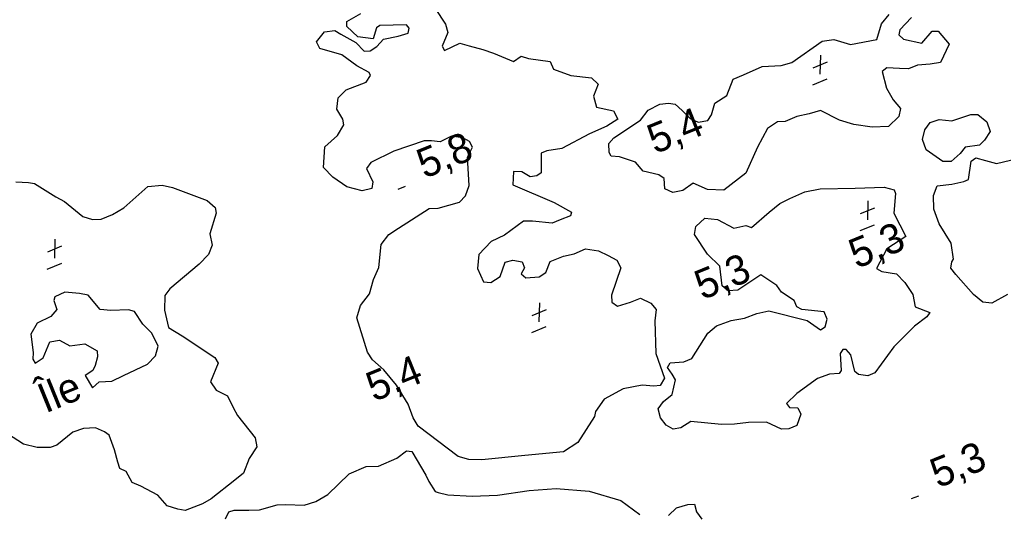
# Model space of a CAD drawing. Extents: x 362852 to 366875, y 5563573 to 5566479.
# Drawn here: x 364906.9 to 365037.9, y 5565713 to 5565778.8 of the extents above; entities that cross this region are included whole.
import ezdxf

# ---------------------------------------------------------------- set-up
doc = ezdxf.new("R2010")
doc.units = 0
for name, color, linetype in [('Niveau 3', 7, 'Continuous'), ('Niveau 4', 7, 'Continuous'), ('Niveau 8', 7, 'Continuous')]:
    doc.layers.add(name, color=color, linetype=linetype)

msp = doc.modelspace()

# ---------------------------------------------------------------- linework, layer by layer
at = {"layer": 'Niveau 3'}
for p, q in [((365013.51, 5565774.13), (365013.46, 5565771.61)), ((365012.57, 5565772.45), (365014.46, 5565773.24)), ((365012.49, 5565770.17), (365014.43, 5565770.96)), ((364957.3, 5565756.29), (364958.26, 5565756.68)), ((365019.82, 5565754.71), (365019.77, 5565752.2)), ((365018.87, 5565753.04), (365020.76, 5565753.82)), ((365018.8, 5565750.76), (365020.73, 5565751.54)), ((364911.59, 5565749.61), (364911.54, 5565747.09)), ((364910.65, 5565747.93), (364912.54, 5565748.72)), ((364910.57, 5565745.65), (364912.51, 5565746.44)), ((364976.1, 5565741.16), (364976.05, 5565738.64)), ((364975.16, 5565739.48), (364977.05, 5565740.27)), ((364975.08, 5565737.2), (364977.02, 5565737.99)), ((365025.65, 5565715.08), (365026.61, 5565715.47))]:
    msp.add_line(p, q, dxfattribs=at)
at = {"layer": 'Niveau 4'}
for points in [[(364953.96, 5565776.32), (364951.94, 5565776.55), (364950.49, 5565777.95), (364950.47, 5565778.62), (364952.32, 5565779.69)], [(364962.23, 5565780.35), (364963.6, 5565778.24), (364963.93, 5565777.13), (364963.18, 5565775.33), (364963.47, 5565774.76), (364965.5, 5565775.72), (364966.76, 5565775.37), (364968.58, 5565774.87), (364970.01, 5565774.41), (364972.66, 5565773.26), (364973.67, 5565773.98), (364974.65, 5565773.7), (364977.55, 5565773.28), (364977.97, 5565772.27), (364980.3, 5565771.42), (364983.04, 5565771.12), (364983.95, 5565770.25), (364983.3, 5565768.68), (364983.73, 5565767.18), (364985.97, 5565766.73), (364986.55, 5565765.6), (364985.07, 5565764.68), (364982.76, 5565763.67), (364979.09, 5565761.72), (364977.11, 5565761.4), (364976.32, 5565761.08), (364976.34, 5565758.47), (364975.77, 5565758.05), (364974.88, 5565757.94), (364973.75, 5565758.59), (364972.67, 5565758.64), (364972.59, 5565756.87), (364978.09, 5565754.53), (364980.36, 5565753.22), (364980.25, 5565752.74), (364978.87, 5565752.18), (364977.81, 5565751.74), (364975.21, 5565752.04), (364973.97, 5565752.02), (364971.44, 5565750.18), (364969.68, 5565749.33), (364968.04, 5565747.59), (364967.88, 5565745.72), (364968.68, 5565743.94), (364969.65, 5565743.84), (364970.87, 5565744.65), (364971.57, 5565746.56), (364972.57, 5565746.84), (364973.79, 5565746.6), (364974.12, 5565745.8), (364973.7, 5565745.01), (364974.28, 5565744.5), (364976.09, 5565744.62), (364976.98, 5565745.18), (364977.55, 5565746.66), (364979.3, 5565747.38), (364980.74, 5565747.66), (364982.25, 5565748.34), (364983.98, 5565748.06), (364985.28, 5565747.47), (364986.42, 5565746.82), (364986.96, 5565745.8), (364985.72, 5565742.18), (364985.74, 5565741.25), (364986.52, 5565740.71), (364988.23, 5565741.22), (364989.56, 5565741.77), (364990.95, 5565741.1), (364991.66, 5565740.27), (364991.48, 5565738.76), (364991.6, 5565734.4), (364992.76, 5565731.14), (364992.17, 5565730.16), (364991.34, 5565730.06), (364989.81, 5565730.18), (364987.27, 5565729.7), (364984.73, 5565728.34), (364983.56, 5565726.67), (364983.46, 5565726.01), (364981.23, 5565722.54), (364979.31, 5565721.32), (364974.18, 5565720.82), (364968.45, 5565720.27), (364966.7, 5565720.29), (364965.29, 5565720.71), (364959.96, 5565724.74), (364959.32, 5565725.84), (364958.63, 5565727.67), (364957.09, 5565730.21), (364955.38, 5565732.24), (364953.9, 5565733.57), (364953.23, 5565734.59)], [(365025.65, 5565779.13), (365024.09, 5565777.5), (365023.94, 5565776.81), (365024.59, 5565776.27), (365027, 5565775.71), (365028.38, 5565777.33), (365029.2, 5565777.3), (365030.64, 5565775.59), (365029.49, 5565773.13), (365028.14, 5565772.94), (365026.46, 5565772.81), (365025.24, 5565772.31), (365024.03, 5565772.37), (365022.34, 5565772.42), (365021.73, 5565771.93), (365022.32, 5565769.74), (365023.22, 5565768.18), (365024.19, 5565767.03), (365023.96, 5565765.94), (365022.57, 5565764.62), (365020.43, 5565764.55), (365017.99, 5565764.91), (365016.07, 5565765.49), (365013.51, 5565766.74), (365012.01, 5565766.31), (365010.36, 5565765.94), (365008.83, 5565765.31), (365007.79, 5565765.26), (365006.49, 5565764.35), (365005.16, 5565761.87), (365003.6, 5565758.43), (365000.68, 5565756.17), (364998.47, 5565756.26), (364996.58, 5565757.1), (364995.19, 5565756.09), (364993.86, 5565755.86), (364992.79, 5565756.35), (364992.73, 5565757.69), (364992.02, 5565758.21), (364989.9, 5565758.7), (364988.92, 5565759.86), (364986.76, 5565760.58), (364985.66, 5565760.69), (364985.41, 5565761.15), (364985.34, 5565762.36), (364986.02, 5565763.14), (364989.58, 5565765.48), (364990.58, 5565766.82), (364992.13, 5565767.58), (364993.3, 5565767.75), (364994.16, 5565767.61), (364995.13, 5565766.77)], [(364995.13, 5565766.77), (364996.19, 5565765.71), (364997.26, 5565765.22), (364998.54, 5565765.43), (364999.03, 5565766.19), (364999.45, 5565767.73), (365001.07, 5565768.77), (365001.92, 5565770.93), (365003.3, 5565771.49), (365005.75, 5565772.63), (365008.3, 5565772.74), (365009.7, 5565773.13), (365013.74, 5565775.97), (365015.32, 5565776.19), (365017.51, 5565775.54), (365021.01, 5565776.23), (365021.65, 5565778.3), (365022.69, 5565779.53)], [(364953.23, 5565734.59), (364951.78, 5565739.16), (364952.28, 5565740.8), (364953.5, 5565742.36), (364954.03, 5565744.25), (364954.73, 5565745.85), (364955.03, 5565748.9), (364956.08, 5565750.26), (364957.35, 5565751.09), (364961.42, 5565753.7), (364962.64, 5565753.77), (364965.48, 5565754.56), (364966.26, 5565755.38), (364966.74, 5565756.76), (364966.55, 5565760.54), (364967.18, 5565761.86), (364966.8, 5565762.64), (364965.91, 5565763.14), (364964.41, 5565763.33), (364962.91, 5565762.59), (364961.74, 5565762.73), (364960.76, 5565762.7), (364956.72, 5565761.35), (364953.68, 5565759.85), (364953.08, 5565759.04), (364953.93, 5565757.28), (364953.81, 5565756.36), (364952.5, 5565756.07), (364950.48, 5565756.61), (364948.59, 5565757.88), (364947.37, 5565759.18), (364947.54, 5565761.93), (364949.22, 5565763.43), (364950.07, 5565764.83), (364949.94, 5565765.59), (364949.14, 5565766.94), (364949.32, 5565768.45), (364950.38, 5565769.5), (364953.05, 5565770.54), (364953.63, 5565771.4), (364953.45, 5565771.82), (364951.79, 5565772.7), (364949.81, 5565774.18), (364946.86, 5565775.02), (364946.43, 5565775.9), (364947.51, 5565777.22), (364948.86, 5565777.4), (364949.67, 5565776.93), (364951.68, 5565775.82), (364952.78, 5565774.66), (364953.58, 5565774.68), (364954.45, 5565775.28), (364955.34, 5565776.27), (364957.3, 5565776.64), (364958.62, 5565777.06), (364958.77, 5565777.74), (364958.41, 5565778.16), (364954.85, 5565778.06), (364954.42, 5565777.76), (364953.96, 5565776.32)], [(365029.83, 5565759.95), (365027.62, 5565761.54), (365027.13, 5565762.89), (365027.4, 5565764.18), (365028.12, 5565765.16), (365029.34, 5565765.54), (365031.03, 5565765.37), (365033.54, 5565766.21), (365034.47, 5565766.22), (365035.69, 5565765.23), (365036.14, 5565763.98), (365035.38, 5565762.8), (365034.72, 5565762.15), (365032.78, 5565761.86), (365032.13, 5565761.03), (365030.94, 5565759.98), (365029.83, 5565759.95)], [(365029.05, 5565756.71), (365031, 5565756.95), (365032.6, 5565757.3), (365033.24, 5565757.56), (365033.6, 5565760.01), (365034.23, 5565760.46), (365035.49, 5565760.11), (365036.96, 5565759.72), (365039.75, 5565760.37)], [(364906.39, 5565757.24), (364908.09, 5565757.19), (364908.9, 5565757.03), (364911.73, 5565755.27), (364912.87, 5565754.62), (364915.31, 5565752.63), (364916.59, 5565752.23), (364917.75, 5565752.27), (364919.29, 5565752.9), (364920.77, 5565753.82), (364923.96, 5565756.63), (364925.88, 5565756.8), (364927.25, 5565756.49), (364931.87, 5565754.78), (364932.93, 5565753.85), (364933.06, 5565753.09), (364932.21, 5565750.32), (364932.52, 5565748.83), (364932.04, 5565747.57), (364930.82, 5565746.32), (364926.9, 5565743.03), (364926.22, 5565742.13), (364926.21, 5565740.19), (364926.74, 5565737.86), (364928.56, 5565736.75), (364932.91, 5565733.87), (364933.35, 5565733.12), (364932.32, 5565730.64), (364933.09, 5565729.53), (364934.58, 5565728.77), (364935.35, 5565727.22), (364935.91, 5565726.15), (364938.25, 5565723.19)], [(364992.21, 5565725.86), (364991.91, 5565727.04), (364992.62, 5565728.02), (364993.79, 5565728.94), (364994.22, 5565730.92), (364993.78, 5565731.67), (364993.17, 5565732.54), (364993.53, 5565733.18), (364995.34, 5565733.31), (364996.4, 5565733.74), (364998.55, 5565737.12), (364999.7, 5565738.09), (365001.63, 5565738.82), (365003.43, 5565739.12), (365005.04, 5565739.73), (365006.64, 5565740.07), (365011.75, 5565738.82), (365013.51, 5565737.55), (365014.16, 5565737.94), (365014.41, 5565738.98), (365014.02, 5565739.94), (365011.03, 5565740.26), (365010.38, 5565740.62), (365010.03, 5565741.47), (365008.34, 5565742.57), (365007.73, 5565743.44), (365005.59, 5565744.87), (365002.51, 5565742.85), (365001.25, 5565742.77), (365000.42, 5565743.42), (365000.14, 5565746.04), (364998.5, 5565747.61), (364996.74, 5565750.24), (364996.92, 5565751.31), (364998.13, 5565752.43), (364999.81, 5565752.25), (365001.97, 5565751.09), (365003.57, 5565751.43), (365004.35, 5565751.2), (365006.68, 5565753.21), (365008.13, 5565754.37), (365009.46, 5565755.04), (365011.46, 5565755.92), (365013.47, 5565756.32), (365018.13, 5565756.43), (365022, 5565756.53), (365023.32, 5565756.2), (365023.51, 5565755.72), (365023.3, 5565753.09), (365024.88, 5565750), (365022.34, 5565748.34), (365021, 5565745.73), (365021.71, 5565745.34), (365023.65, 5565745.02), (365024.75, 5565743.85), (365025.84, 5565742.25), (365026.14, 5565740.63), (365028.07, 5565739.87), (365027.69, 5565739.28), (365026.03, 5565738.04), (365023.31, 5565735.3), (365020.77, 5565731.83), (365019.82, 5565731.44), (365018.57, 5565731.61), (365018.08, 5565732.03), (365017.55, 5565734.23), (365016.95, 5565734.92), (365016.51, 5565734.93), (365016.17, 5565734.41), (365016.29, 5565732.16), (365016.03, 5565731.74), (365014.71, 5565731.64), (365013.15, 5565731.06), (365010.36, 5565729.1), (365009, 5565727.73), (365009.4, 5565727.21), (365010.53, 5565727.18), (365010.93, 5565726.35), (365010.38, 5565724.82), (365009.32, 5565724.38), (365008.34, 5565724.35), (365006.35, 5565725.27), (365003.95, 5565725.22), (365002.06, 5565725), (365000.33, 5565724.97), (364996.26, 5565725.35), (364994.94, 5565724.5), (364993.9, 5565724.32), (364992.99, 5565724.87), (364992.21, 5565725.86)], [(365038.41, 5565742.26), (365036.34, 5565741.1), (365035.16, 5565741.24), (365033.92, 5565742.28), (365031.53, 5565744.91), (365030.87, 5565745.76), (365031.01, 5565746.63), (365031.25, 5565746.97), (365030.94, 5565749.08), (365029.32, 5565751.65), (365028.64, 5565753.61), (365028.57, 5565755.45), (365029.05, 5565756.71)], [(364915.64, 5565731.49), (364916.63, 5565729.85), (364917.49, 5565730.63), (364919.19, 5565730.71), (364920.74, 5565731.47), (364923.91, 5565732.97), (364925, 5565734.1), (364925.35, 5565735.36), (364924.5, 5565737.13), (364923.32, 5565738.32), (364922.2, 5565739.98), (364921.42, 5565740.22), (364919.04, 5565740.11), (364917.61, 5565740.27), (364916.02, 5565742.16), (364914.88, 5565742.38), (364912.94, 5565742.57), (364911.58, 5565741.95), (364911.47, 5565741.47), (364911.84, 5565740.26), (364911.05, 5565739.31), (364909.24, 5565738.44), (364908.41, 5565736.98), (364908.73, 5565734.56), (364908.66, 5565733.66), (364908.96, 5565733.1), (364910.02, 5565733.84), (364910.94, 5565735.97), (364912.22, 5565736.18), (364913.58, 5565735.44), (364915.58, 5565735.7), (364917.22, 5565734.75), (364917.29, 5565733.97), (364916.97, 5565732.79), (364916.67, 5565732.16), (364915.64, 5565731.49)], [(364915.39, 5565724.42), (364913.99, 5565723.91), (364911.84, 5565722.21), (364910.96, 5565721.91), (364909.24, 5565721.89), (364907.44, 5565722.33), (364903.89, 5565724.6)], [(364938.25, 5565723.19), (364938.5, 5565721.98), (364937.46, 5565720.44), (364936.73, 5565718.46), (364935.55, 5565717.54), (364932.42, 5565715.06), (364931.26, 5565714.4), (364928.96, 5565713.52), (364927.96, 5565713.67), (364926.53, 5565714.13), (364925.32, 5565715.56), (364923.03, 5565716.74), (364921.91, 5565717.21), (364921.11, 5565718.69), (364920.26, 5565719.08), (364919.97, 5565719.96), (364919.54, 5565721.59), (364918.81, 5565723.52), (364918.19, 5565723.96), (364917.02, 5565724.53), (364915.39, 5565724.42)], [(364934.31, 5565712.4), (364934.74, 5565713.33), (364935.45, 5565713.56), (364937.44, 5565713.56), (364938.85, 5565713.59), (364941.19, 5565714.24), (364942.35, 5565714.28), (364944.8, 5565714.23), (364946.35, 5565714.68), (364947.94, 5565715.65), (364950.79, 5565718.37), (364953.05, 5565719.37), (364954.7, 5565719.42), (364957.12, 5565720.48), (364958.4, 5565721.44), (364959.11, 5565721.37), (364960.97, 5565718.21), (364961.38, 5565717.38), (364962.23, 5565716.05), (364962.61, 5565715.9), (364963.92, 5565715.59)], [(364963.92, 5565715.59), (364967.16, 5565715.41), (364970.51, 5565715.54), (364974.73, 5565716.16), (364978.35, 5565716.41), (364982.71, 5565716.08), (364986.94, 5565714.84), (364989.46, 5565712.95)], [(364993.29, 5565712.85), (364994.36, 5565713.85), (364995.86, 5565714.28), (364996.77, 5565714.34), (364997, 5565713.32), (364997.71, 5565712.37)]]:
    msp.add_lwpolyline(points, dxfattribs=at)

# ---------------------------------------------------------------- texts
at = {"layer": 'Niveau 3'}
for s, rotation, p in [('    5,4', 22.0899, (364986.08, 5565758.73)), ('5,8  ', 22.09, (364960.81, 5565757.65)), ('    5,3', 22.0899, (365012.92, 5565743.46)), ('    5,3', 22.0899, (364992.38, 5565739.3)), ('    5,4', 22.0899, (364948.66, 5565725.75)), ('5,3  ', 22.09, (365029.16, 5565716.44))]:
    msp.add_text(s, height=3.93, rotation=rotation, dxfattribs=at).set_placement(p)
at = {"layer": 'Niveau 8'}
msp.add_text('Île', height=3.93, rotation=22.09, dxfattribs=at).set_placement((364910.35, 5565726.42))

doc.saveas('drawing.dxf')
